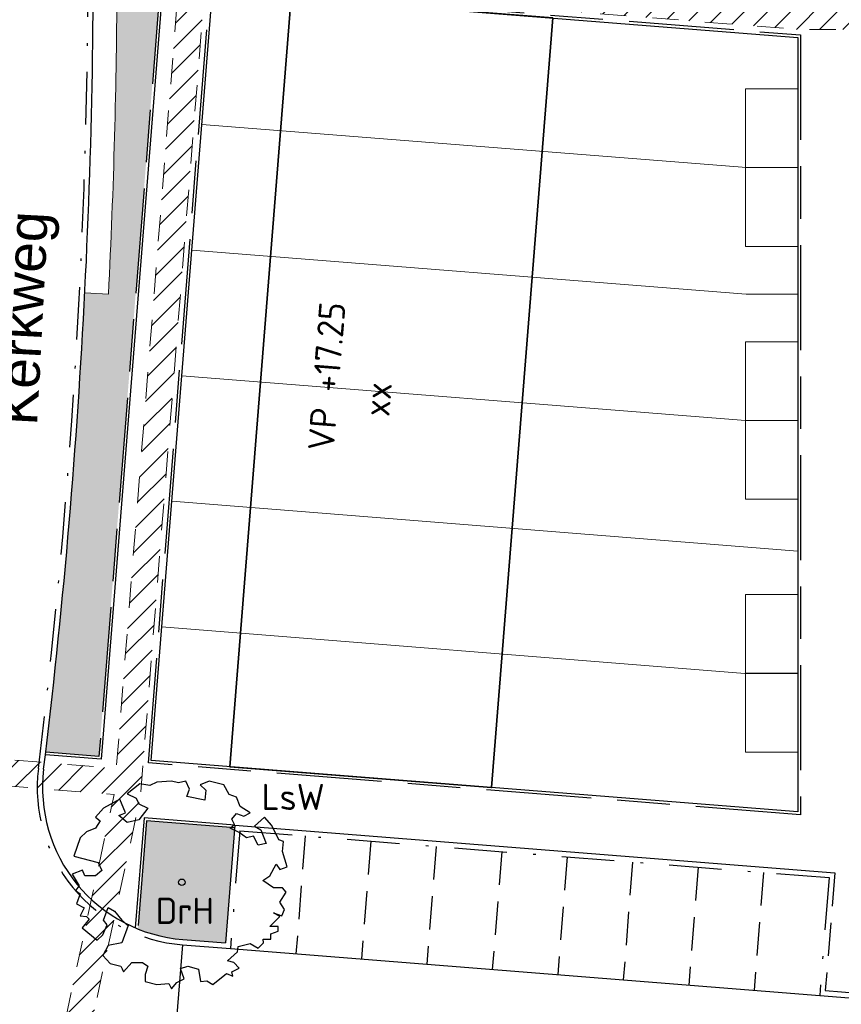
# Model space of a CAD drawing. Header units: metres. Extents: x 174282 to 175177, y 462028 to 462851.
# Tile 590 of 636: x 174603 to 174634, y 462437 to 462474. Entities that reach past the tile are written whole.
import ezdxf
from ezdxf.enums import TextEntityAlignment as Align

# ---------------------------------------------------------------- set-up
doc = ezdxf.new("R2010")
doc.units = ezdxf.units.M
for name, pattern in [('HIDDEN2', [4.7625, 3.175, -1.5875]), ('NLCS-HIDDEN', [4, 2, -2]), ('VH-GELEIDEBAND_50X200', [8, 4, -2, 0, -2]), ('VH-OPSLUITBAND_100X200', [16, 8, -2, 4, -2])]:
    doc.linetypes.add(name, pattern=pattern)
for name, color, linetype, lineweight in [('B-WE-OG-STRAATNAAM-T30', 8, 'Continuous', 20), ('N-PV-KG-GRENS_PERCEEL-G', 1, 'Continuous', 20), ('N-PV-KG-GRENS_UITGEEFBAAR-GEBIED-G', 170, 'Continuous', 30), ('N-WE-GR-PLANTVAK-V', 86, 'Continuous', 25), ('N-WE-GR-SOORTNAAM-BOOM-T20', 90, 'Continuous', 25), ('N-WE-GR-SOORTNAAM-PLANTVAK-T20', 90, 'Continuous', 25), ('N-WE-KL-TRACE_WENSTRACE-A', 1, 'Continuous', 20), ('N-WE-KL-TRACE_WENSTRACE-G', 7, 'NLCS-HIDDEN', 20), ('N-WE-OG-BEBOUWING_BERGING-G', 10, 'Continuous', 20), ('N-WE-OG-BEBOUWING_WONINGBOUW-G', 7, 'Continuous', 35), ('N-WE-OG-BEBOUWING_WONINGBOUW_HUISNUMMER-T20', 7, 'Continuous', 25), ('N-WE-OG-BEBOUWING_WONINGBOUW_VLOERPEIL-T20', 7, 'Continuous', 25), ('N-WE-VH-KANTOPSLUITING_ACHTERKANTBAND-G', 50, 'Continuous', 25), ('N-WE-VH-KANTOPSLUITING_GELEIDEBAND_50-200X200-G', 210, 'VH-GELEIDEBAND_50X200', 25), ('N-WE-VH-KANTOPSLUITING_OPSLUITBAND_100X200-G', 152, 'VH-OPSLUITBAND_100X200', 25), ('N-WE-VH-VERHARDING_BETONSTRAATSTEEN_MARKERINGSSTEEN-G', 50, 'HIDDEN2', 25), ('N-WE-VH-VERHARDING_TEGEL_CONTAINEROPSTELPLAATS-G', 7, 'Continuous', 20)]:
    doc.layers.add(name, color=color, linetype=linetype, lineweight=lineweight)
doc.layers.add('N-WE-GR-BOOM-2E-GROOTTE-S', color=7, linetype='Continuous', lineweight=25, true_color=0x00cc00)
doc.layers.add('N-WE-GR-GRAS_BERM-NECTAR-ONDER-MAAIMES-V', color=7, linetype='Continuous', lineweight=25, true_color=0xc4ff8a)
doc.layers.add('N-WE-VH-MATERIAALGRENS-G', color=7, linetype='Continuous')
doc.styles.add('NLCS-ISO-M500-T20', font='NLCS-ISO.ttf', dxfattribs={"height": 1})
doc.styles.add('NLCS-ISO-M500-T30', font='NLCS-ISO.ttf', dxfattribs={"height": 1.5})

# ---------------------------------------------------------------- blocks, each defined once
blk = doc.blocks.new('SGR-BOOM_2EGROOTTE')
at = {"linetype": 'Continuous', "flags": 128}
blk.add_lwpolyline([(2.215, 2.89), (2.077, 3.234), (1.804, 3.337), (1.596, 3.715), (1.045, 3.852), (0.702, 3.714), (0.91, 3.508), (0.874, 3.13), (0.187, 3.267), (0.289, 3.543), (0.151, 3.852), (-0.124, 3.784), (-0.399, 3.852), (-0.948, 3.817), (-1.224, 3.681), (-1.603, 3.748), (-2.084, 3.37), (-1.74, 3.199), (-1.637, 2.992), (-1.293, 2.82), (-1.637, 2.373), (-2.084, 2.271), (-2.394, 2.544), (-2.151, 2.641), (-2.359, 3.165), (-2.978, 2.82), (-3.288, 2.476), (-3.115, 2.338), (-3.288, 2.064), (-3.633, 1.926), (-3.873, 1.686), (-4.113, 0.997), (-3.186, 0.756), (-3.048, 0.447), (-3.288, 0.241), (-3.7, 0.241), (-3.779, 0.456), (-4.182, 0.309), (-3.906, -0.138), (-4.044, -0.31), (-3.872, -0.447), (-4.01, -0.826), (-3.721, -0.971), (-3.872, -1.273), (-3.633, -1.307), (-3.524, -1.402), (-3.792, -1.73), (-3.219, -2.202), (-3.012, -1.996), (-2.84, -1.617), (-2.978, -1.446), (-2.807, -0.964), (-2.565, -1.102), (-2.289, -1.446), (-2.049, -1.651), (-2.289, -2.305), (-2.807, -2.407), (-3.012, -2.787), (-2.736, -3.096), (-2.325, -3.199), (-2.273, -3.302), (-2.222, -3.405), (-1.911, -3.061), (-1.499, -3.061), (-1.293, -3.199), (-1.395, -3.508), (-1.395, -3.784), (-0.948, -3.888), (-0.501, -3.852), (-0.399, -4.06), (-0.191, -3.818), (0.083, -3.681), (-0.048, -3.289), (0.221, -3.199), (0.634, -3.303), (0.703, -3.784), (0.944, -3.748), (1.183, -3.888), (1.7, -3.475), (1.942, -3.576), (1.906, -3.405), (2.182, -3.267), (1.976, -3.061), (1.735, -2.992), (2.113, -2.649), (2.147, -2.443), (2.594, -2.338), (2.904, -2.511), (3.11, -2.305), (3.096, -2.162), (3.385, -2.161), (3.385, -1.96), (3.661, -1.858), (3.661, -1.686), (3.351, -1.686), (3.73, -1.306), (3.489, -1.17), (3.799, -1.273), (3.902, -1.032), (3.73, -0.756), (3.97, -0.378), (3.832, -0.207), (3.489, -0.207), (3.076, 0.07), (3.351, 0.241), (3.592, 0.688), (3.73, 0.483), (4.003, 0.585), (3.832, 1.17), (3.868, 1.549), (3.694, 1.617), (3.418, 2.167), (3.143, 2.473), (2.77, 2.138), (3.007, 1.996), (3.213, 1.479), (2.904, 1.411), (2.732, 1.754), (2.456, 1.686), (2.181, 1.893), (1.837, 2.064), (2.009, 2.202), (1.906, 2.407), (2.077, 2.614), (2.353, 2.511), (2.594, 2.649)], close=True, dxfattribs=at)
at = {"linetype": 'Continuous'}
blk.add_circle((0, 0), 0.123, dxfattribs=at)

msp = doc.modelspace()

# ---------------------------------------------------------------- hatches: boundary and pattern name
at = {"layer": 'N-WE-GR-GRAS_BERM-NECTAR-ONDER-MAAIMES-V'}
h = msp.add_hatch(color=256, dxfattribs=at)
h.dxf.hatch_style = 1
edge = h.paths.add_edge_path()
edge.add_line((174583.282, 462471.704), (174586.717, 462470.715))
edge.add_line((174586.717, 462470.715), (174585.968, 462468.113))
edge.add_arc((174579.197, 462450.452), 18.915, 67.666, 69.0226, ccw=False)
edge.add_arc((174583.756, 462461.551), 6.916, 65.4223, 67.666, ccw=False)
edge.add_arc((174371.4, 461997.248), 517.476, 65.37119, 65.42228, ccw=False)
edge.add_arc((174585.776, 462464.864), 3.063, 64.7071, 65.3712, ccw=False)
edge.add_arc((174578.677, 462449.841), 19.678, 63.4839, 64.7071, ccw=False)
edge.add_arc((174569.843, 462432.135), 39.465, 62.6201, 63.4839, ccw=False)
edge.add_arc((174585.373, 462462.122), 5.696, 61.4146, 62.6201, ccw=False)
edge.add_arc((174582.387, 462456.642), 11.936, 60.5819, 61.4146, ccw=False)
edge.add_arc((174587.64, 462465.957), 1.242, 52.2622, 60.5819, ccw=False)
edge.add_arc((174586.065, 462463.922), 3.816, 47.5182, 52.2622, ccw=False)
edge.add_arc((174586.949, 462464.887), 2.507, 39.9716, 47.5182, ccw=False)
edge.add_arc((174585.171, 462463.397), 4.827, 34.5346, 39.9716, ccw=False)
edge.add_arc((174583.351, 462462.145), 7.036, 30.8205, 34.5346, ccw=False)
edge.add_arc((174584.999, 462463.128), 5.117, 26.4649, 30.8205, ccw=False)
edge.add_arc((174581.653, 462461.462), 8.855, 23.0279, 26.4649, ccw=False)
edge.add_arc((174580.47, 462460.959), 10.14, 19.8162, 23.0279, ccw=False)
edge.add_arc((174575.015, 462458.994), 15.938, 17.4928, 19.8162, ccw=False)
edge.add_arc((174582.687, 462461.411), 7.895, 14.1913, 17.4928, ccw=False)
edge.add_arc((174580.95, 462460.972), 9.686, 11.8718, 14.1913, ccw=False)
edge.add_arc((174585.235, 462461.873), 5.308, 8.7381, 11.8718, ccw=False)
edge.add_arc((174584.188, 462461.712), 6.367, 5.5918, 8.7381, ccw=False)
edge.add_arc((174581.006, 462461.4), 9.565, 3.025, 5.5918, ccw=False)
edge.add_arc((174579.684, 462461.331), 10.888, 0.6438, 3.025, ccw=False)
edge.add_arc((174573.357, 462461.26), 17.216, -1.2498, 0.6438, ccw=False)
edge.add_arc((174575.235, 462461.219), 15.337, 356.2112, 358.7502, ccw=False)
edge.add_arc((174576.476, 462461.136), 14.093, 353.5625, 356.2112, ccw=False)
edge.add_arc((174577.868, 462460.979), 12.693, 351.1199, 353.5625, ccw=False)
edge.add_arc((174577.442, 462461.046), 13.124, 348.7178, 351.1199, ccw=False)
edge.add_arc((174577.383, 462461.058), 13.183, 346.1327, 348.7178, ccw=False)
edge.add_arc((174581.285, 462460.094), 9.165, 343.0322, 346.1327, ccw=False)
edge.add_arc((174578.714, 462460.879), 11.853, 340.6493, 343.0322, ccw=False)
edge.add_arc((174587.413, 462457.824), 2.633, 335.5924, 340.6493, ccw=False)
edge.add_arc((174561.379, 462469.638), 31.222, 334.8809, 335.5924, ccw=False)
edge.add_arc((174362.289, 462562.979), 251.107, 334.62996, 334.88086, ccw=False)
edge.add_arc((174479.655, 462507.325), 121.214, 333.95451, 334.62996, ccw=False)
edge.add_arc((174594.185, 462451.352), 6.261, 153.9545, 156.9268)
edge.add_arc((176106.159, 461807.275), 1649.703, 156.926768, 156.953455)
edge.add_arc((159644.284, 468814.408), 16241.447, 336.9387563, 336.941467, ccw=False)
edge.add_arc((100423.846, 494026.733), 80605.424, 336.93774775, 336.93875631, ccw=False)
edge.add_arc((174164.107, 462631.25), 459.916, 336.92439, 336.93774, ccw=False)
edge.add_arc((174579.674, 462454.205), 8.208, 334.7258, 336.9244, ccw=False)
edge.add_arc((174750.378, 462373.607), 180.567, 154.72576, 155.19448)
edge.add_arc((174831.197, 462336.254), 269.601, 155.19448, 155.38521)
edge.add_arc((174701.764, 462395.554), 127.231, 155.38521, 155.66286)
edge.add_arc((174591.128, 462445.594), 5.804, 155.6629, 160.395)
edge.add_arc((174598.529, 462442.958), 13.66, 160.395, 163.4789)
edge.add_arc((174601.661, 462442.029), 16.927, 163.4789, 166.2046)
edge.add_arc((174598.965, 462442.691), 14.151, 166.2046, 169.1857)
edge.add_arc((174651.546, 462432.647), 67.683, 169.18574, 169.69023)
edge.add_arc((174603.351, 462441.414), 18.697, 169.6902, 170.6501)
edge.add_arc((174616.356, 462439.273), 31.877, 170.6501, 171.3547)
edge.add_arc((174699.751, 462426.593), 116.23, 171.35466, 171.72364)
edge.add_arc((174622.085, 462437.891), 37.747, 171.7236, 173.4011)
edge.add_line((174584.588, 462442.228), (174589.099, 462441.389))
edge.add_arc((174383.406, 462483.201), 209.9, 348.50989, 359.00631)
edge.add_line((174593.274, 462479.561), (174591.998, 462479.58))
edge.add_arc((174582.61, 462481.399), 9.563, 348.6886, 349.0324, ccw=False)
edge.add_arc((174586.047, 462480.712), 6.058, 341.9386, 348.6886, ccw=False)
edge.add_arc((174590.096, 462479.391), 1.798, 329.5332, 341.9386, ccw=False)
edge.add_arc((174590.198, 462479.331), 1.68, 316.7106, 329.5332, ccw=False)
edge.add_arc((174588.705, 462480.737), 3.731, 308.115, 316.7106, ccw=False)
edge.add_arc((174580.955, 462490.615), 16.286, 304.4295, 308.115, ccw=False)
edge.add_arc((174586.268, 462482.865), 6.89, 298.7618, 304.4295, ccw=False)
edge.add_line((174589.583, 462476.825), (174588, 462475.957))
edge.add_line((174588, 462475.957), (174586.418, 462475.088))
edge.add_arc((174591.044, 462466.659), 9.616, 118.7618, 122.016)
edge.add_arc((174597.009, 462457.119), 20.866, 122.016, 124.2249)
edge.add_arc((174587.209, 462471.526), 3.442, 124.2249, 132.6039)
edge.add_arc((174593.121, 462465.097), 12.176, 132.6039, 137.0557)
edge.add_arc((174587.326, 462470.491), 4.26, 137.0557, 144.1575)
edge.add_arc((174590.392, 462468.276), 8.041, 144.1575, 149.3249)
edge.add_arc((174584.255, 462471.917), 0.906, 149.3249, 163.9405)
edge.add_arc((174587.073, 462471.106), 3.838, 163.9405, 171.0255)
h = msp.add_hatch(color=256, dxfattribs=at)
h.dxf.hatch_style = 1
h.paths.add_polyline_path([(174608.514, 462475.824), (174606.849, 462475.82, -0.011693), (174606.523, 462463.825), (174605.624, 462463.87, -0.017163), (174604.136, 462446.384), (174606.16, 462446.223)])
at = {"layer": 'N-WE-GR-PLANTVAK-V'}
h = msp.add_hatch(color=256, dxfattribs=at)
h.dxf.hatch_style = 1
edge = h.paths.add_edge_path()
edge.add_line((174611.333, 462443.505), (174607.97, 462443.772))
edge.add_line((174607.97, 462443.772), (174607.642, 462439.652))
edge.add_arc((174609.814, 462445.03), 5.8, 248.0134, 265.4546)
edge.add_line((174609.354, 462439.248), (174610.984, 462439.118))
edge.add_line((174610.984, 462439.118), (174611.333, 462443.505))
at = {"layer": 'N-WE-KL-TRACE_WENSTRACE-A'}
h = msp.add_hatch(dxfattribs=at)
h.set_pattern_fill('AKL-WENSTRACE', color=256, scale=5, pattern_type=2)
h.set_pattern_definition([(45, (7036.0259, -5459.3132), (-0.44194173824, 0.44194173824), [])])
edge = h.paths.add_edge_path()
edge.add_arc((174871.64, 462346.176), 277.727, 167.491, 170.07837)
edge.add_line((174598.067, 462394.029), (174597.898, 462393.041))
edge.add_arc((174837.854, 462352.47), 243.362, 170.40361, 170.69158)
edge.add_line((174597.697, 462391.834), (174598.701, 462391.777))
edge.add_arc((174850.685, 462350.19), 255.393, 167.54677, 170.62851, ccw=False)
edge.add_line((174601.301, 462405.263), (174631.179, 462402.888))
edge.add_line((174631.179, 462402.888), (174631.179, 462418.506))
edge.add_line((174631.179, 462418.506), (174648.279, 462418.506))
edge.add_line((174648.279, 462418.506), (174648.279, 462426.882))
edge.add_line((174648.279, 462426.882), (174677.479, 462426.882))
edge.add_line((174677.479, 462426.882), (174677.479, 462440.791))
edge.add_line((174677.479, 462440.791), (174695.668, 462440.791))
edge.add_line((174695.668, 462440.791), (174695.668, 462428.302))
edge.add_line((174695.668, 462428.302), (174696.668, 462428.382))
edge.add_line((174696.668, 462428.382), (174696.668, 462450.326))
edge.add_arc((174666.968, 462450.326), 29.7, 360, 370.5157)
edge.add_line((174696.169, 462455.746), (174694.674, 462463.8))
edge.add_line((174694.674, 462463.8), (174693.702, 462463.553))
edge.add_line((174693.702, 462463.553), (174695.186, 462455.564))
edge.add_arc((174666.968, 462450.326), 28.7, 0, 10.5157, ccw=False)
edge.add_line((174695.668, 462450.326), (174695.668, 462441.791))
edge.add_line((174695.668, 462441.791), (174683.568, 462441.791))
edge.add_line((174683.568, 462441.791), (174683.568, 462474.9))
edge.add_line((174683.568, 462474.9), (174632.822, 462474.9))
edge.add_line((174632.822, 462474.9), (174610.403, 462476.683))
edge.add_line((174610.403, 462476.683), (174610.232, 462475.693))
edge.add_line((174610.232, 462475.693), (174632.783, 462473.9))
edge.add_line((174632.783, 462473.9), (174682.568, 462473.9))
edge.add_line((174682.568, 462473.9), (174682.568, 462441.791))
edge.add_line((174682.568, 462441.791), (174676.479, 462441.791))
edge.add_line((174676.479, 462441.791), (174676.479, 462427.882))
edge.add_line((174676.479, 462427.882), (174647.279, 462427.882))
edge.add_line((174647.279, 462427.882), (174647.279, 462419.506))
edge.add_line((174647.279, 462419.506), (174630.179, 462419.506))
edge.add_line((174630.179, 462419.506), (174630.179, 462403.971))
edge.add_line((174630.179, 462403.971), (174602.953, 462406.135))
edge.add_line((174602.953, 462406.135), (174605.015, 462432.069))
edge.add_line((174605.015, 462432.069), (174607.742, 462444.693))
edge.add_line((174607.742, 462444.693), (174610.203, 462475.642))
edge.add_line((174610.203, 462475.642), (174610.391, 462476.684))
edge.add_line((174610.391, 462476.684), (174610.092, 462494.151))
edge.add_line((174610.092, 462494.151), (174594.573, 462493.94))
edge.add_line((174594.573, 462493.94), (174593.942, 462530.808))
edge.add_line((174593.942, 462530.808), (174592.944, 462530.669))
edge.add_line((174592.944, 462530.669), (174593.59, 462492.927))
edge.add_line((174593.59, 462492.927), (174609.109, 462493.137))
edge.add_line((174609.109, 462493.137), (174609.371, 462477.803))
edge.add_line((174609.371, 462477.803), (174606.825, 462445.769))
edge.add_line((174606.825, 462445.769), (174581.035, 462447.819))
edge.add_line((174581.035, 462447.819), (174581.093, 462446.811))
edge.add_line((174581.093, 462446.811), (174606.737, 462444.773))
edge.add_line((174606.737, 462444.773), (174604.058, 462432.376))
edge.add_line((174604.058, 462432.376), (174601.978, 462406.213))
edge.add_line((174601.978, 462406.213), (174600.506, 462406.33))

# ---------------------------------------------------------------- linework, layer by layer
at = {"layer": 'N-PV-KG-GRENS_PERCEEL-G'}
for points in [[(174632.772, 462468.64), (174630.812, 462468.64), (174610.078, 462470.288)], [(174632.772, 462463.827), (174630.796, 462463.826), (174609.698, 462465.503)], [(174632.772, 462459.012), (174630.78, 462459.012), (174609.317, 462460.718)], [(174632.772, 462454.039), (174608.937, 462455.934)], [(174632.748, 462449.384), (174630.748, 462449.384), (174608.556, 462451.149)]]:
    msp.add_lwpolyline(points, dxfattribs=at)
at = {"layer": 'N-PV-KG-GRENS_UITGEEFBAAR-GEBIED-G'}
msp.add_lwpolyline([(174632.772, 462444.107), (174608.152, 462446.065), (174610.482, 462475.372), (174632.772, 462473.6), (174632.772, 462444.107)], dxfattribs=at)
at = {"layer": 'N-WE-KL-TRACE_WENSTRACE-G', "ltscale": 0.5, "flags": 128}
for points in [[(174581.035, 462447.819), (174606.825, 462445.769), (174609.371, 462477.803), (174609.109, 462493.137), (174593.59, 462492.927), (174592.944, 462530.675), (174562.172, 462531.086), (174562.077, 462523.986), (174533.329, 462524.37), (174533.94, 462516.979), (174520.823, 462515.896), (174521.558, 462509.934)], [(174605.015, 462432.069), (174602.953, 462406.135), (174630.179, 462403.971), (174630.179, 462419.506), (174647.279, 462419.506), (174647.279, 462427.882), (174676.479, 462427.882), (174676.479, 462441.791), (174682.568, 462441.791), (174682.568, 462473.9), (174632.783, 462473.9), (174610.207, 462475.695), (174607.742, 462444.693), (174605.015, 462432.069)]]:
    msp.add_lwpolyline(points, dxfattribs=at)
msp.add_lwpolyline([(174516.043, 462384.461), (174555.177, 462395.229, -0.092339), (174571.928, 462396.646), (174598.067, 462394.029, -0.009635), (174599.846, 462403.237), (174600.506, 462406.33), (174601.978, 462406.213), (174604.058, 462432.376), (174606.737, 462444.773), (174581.093, 462446.811)], format="xyb", dxfattribs=at)
at = {"layer": 'N-WE-OG-BEBOUWING_BERGING-G'}
for points in [[(174630.772, 462471.64), (174632.772, 462471.64)], [(174632.772, 462471.64), (174632.772, 462465.64), (174630.772, 462465.64), (174630.772, 462471.64)], [(174632.772, 462468.64), (174630.772, 462468.64)], [(174630.772, 462462.012), (174632.772, 462462.012)], [(174632.772, 462462.012), (174632.772, 462456.012), (174630.772, 462456.012), (174630.772, 462462.012)], [(174632.772, 462459.012), (174630.772, 462459.012)], [(174630.772, 462452.385), (174632.772, 462452.385)], [(174632.772, 462452.385), (174632.772, 462446.385), (174630.772, 462446.385), (174630.772, 462452.385)], [(174632.772, 462449.385), (174630.772, 462449.385)]]:
    msp.add_lwpolyline(points, dxfattribs=at)
at = {"layer": 'N-WE-OG-BEBOUWING_WONINGBOUW-G'}
msp.add_lwpolyline([(174623.441, 462474.342), (174621.111, 462445.034), (174611.143, 462445.827), (174613.473, 462475.134), (174623.441, 462474.342)], dxfattribs=at)
at = {"layer": 'N-WE-VH-KANTOPSLUITING_ACHTERKANTBAND-G'}
for p, q in [((174608.622, 462475.925), (174606.252, 462446.115)), ((174606.252, 462446.115), (174604.124, 462446.285)), ((174607.878, 462443.88), (174607.545, 462439.692)), ((174611.341, 462443.604), (174607.878, 462443.88)), ((174611.341, 462443.604), (174610.984, 462439.118)), ((174611.341, 462443.604), (174610.984, 462439.118)), ((174611.341, 462443.604), (174634.169, 462441.789)), ((174609.354, 462439.248), (174610.984, 462439.118)), ((174633.812, 462437.304), (174635.047, 462437.205))]:
    msp.add_line(p, q, dxfattribs=at)
msp.add_lwpolyline([(174632.772, 462444.107), (174608.152, 462446.065), (174610.482, 462475.372), (174632.772, 462473.6)], close=True, dxfattribs=at)
for centre, radius, start, end in [((174350.251, 462476.797), 255.7, 353.02242, 0.98037), ((174609.814, 462445.03), 5.8, 173.0224, 265.4546)]:
    msp.add_arc(centre, radius, start, end, dxfattribs=at)
at = {"layer": 'N-WE-VH-KANTOPSLUITING_GELEIDEBAND_50-200X200-G', "ltscale": 0.5}
for p, q in [((174611.524, 462443.389), (174611.168, 462438.903)), ((174611.524, 462443.389), (174633.954, 462441.606)), ((174633.954, 462441.606), (174633.597, 462437.12)), ((174609.338, 462439.049), (174611.168, 462438.903)), ((174633.597, 462437.12), (174635.031, 462437.006))]:
    msp.add_line(p, q, dxfattribs=at)
for centre, radius, start, end in [((174350.251, 462476.797), 255.5, 353.02242, 0.98037), ((174609.814, 462445.03), 6, 173.0224, 265.4546)]:
    msp.add_arc(centre, radius, start, end, dxfattribs=at)
at = {"layer": 'N-WE-VH-KANTOPSLUITING_OPSLUITBAND_100X200-G', "ltscale": 0.5}
for p, q in [((174608.514, 462475.824), (174606.16, 462446.223)), ((174606.16, 462446.223), (174604.136, 462446.384)), ((174607.97, 462443.772), (174607.642, 462439.652)), ((174611.333, 462443.505), (174607.97, 462443.772))]:
    msp.add_line(p, q, dxfattribs=at)
msp.add_lwpolyline([(174632.872, 462443.999), (174608.045, 462445.973), (174610.39, 462475.48), (174632.872, 462473.693)], close=True, dxfattribs=at)
at = {"layer": 'N-WE-VH-MATERIAALGRENS-G'}
msp.add_line((174611.168, 462438.903), (174633.597, 462437.12), dxfattribs=at)
at = {"layer": 'N-WE-VH-MATERIAALGRENS-G', "flags": 128}
msp.add_lwpolyline([(174609.338, 462439.049), (174608.902, 462433.566)], dxfattribs=at)
at = {"layer": 'N-WE-VH-VERHARDING_BETONSTRAATSTEEN_MARKERINGSSTEEN-G', "ltscale": 0.4}
for p, q in [((174614.017, 462443.191), (174613.66, 462438.705)), ((174616.509, 462442.993), (174616.152, 462438.507)), ((174619.001, 462442.795), (174618.644, 462438.309)), ((174621.493, 462442.597), (174621.136, 462438.111)), ((174623.985, 462442.398), (174623.628, 462437.913)), ((174626.477, 462442.2), (174626.121, 462437.714)), ((174628.969, 462442.002), (174628.613, 462437.516)), ((174631.462, 462441.804), (174631.105, 462437.318)), ((174634.169, 462441.789), (174633.812, 462437.304))]:
    msp.add_line(p, q, dxfattribs=at)
at = {"layer": 'N-WE-VH-VERHARDING_TEGEL_CONTAINEROPSTELPLAATS-G', "flags": 128}
msp.add_lwpolyline([(174605.624, 462463.87), (174606.523, 462463.825, 0.011693), (174606.849, 462475.82)], format="xyb", dxfattribs=at)

# ---------------------------------------------------------------- block references
at = {"layer": 'N-WE-GR-BOOM-2E-GROOTTE-S'}
msp.add_blockref('SGR-BOOM_2EGROOTTE', (174609.319, 462441.429), dxfattribs=at)

# ---------------------------------------------------------------- texts
at = {"layer": 'B-WE-OG-STRAATNAAM-T30', "color": 7, "insert": (174604.257, 462458.773), "char_height": 1.5, "width": 10.5, "attachment_point": 7, "rotation": 87.0082, "style": 'NLCS-ISO-M500-T30'}
msp.add_mtext('{\\fArial|b0|i0;Kerkweg}', dxfattribs=at)
at = {"layer": 'N-WE-GR-SOORTNAAM-BOOM-T20', "style": 'NLCS-ISO-M500-T20'}
msp.add_text('LsW', height=1, rotation=0, dxfattribs=at).set_placement((174612.353, 462444.18))
at = {"layer": 'N-WE-GR-SOORTNAAM-PLANTVAK-T20', "style": 'NLCS-ISO-M500-T20'}
msp.add_text('DrH', height=1, rotation=0, dxfattribs=at).set_placement((174608.326, 462439.842))
at = {"layer": 'N-WE-OG-BEBOUWING_WONINGBOUW_HUISNUMMER-T20', "style": 'NLCS-ISO-M500-T20'}
msp.add_text('xx', height=1, rotation=85.4573, dxfattribs=at).set_placement((174617.268, 462459.777), align=Align.CENTER)
at = {"layer": 'N-WE-OG-BEBOUWING_WONINGBOUW_VLOERPEIL-T20', "style": 'NLCS-ISO-M500-T20'}
msp.add_text('VP +17.25', height=1, rotation=85.4573, dxfattribs=at).set_placement((174615.331, 462460.651), align=Align.CENTER)

doc.saveas('drawing.dxf')
